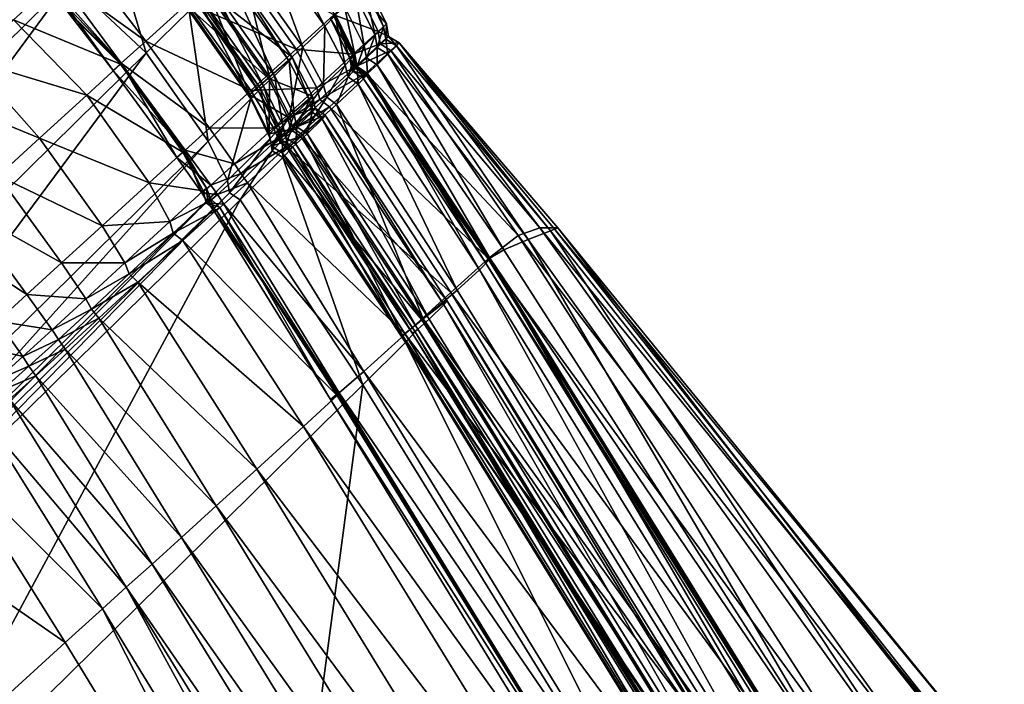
# Model space of a CAD drawing. Header units: millimetres. Extents: x 2387 to 13955, y -4964 to 364.
# Tile 390 of 656: x 7106 to 7122, y -4330 to -4319. Entities that reach past the tile are written whole.
import ezdxf

# ---------------------------------------------------------------- set-up
doc = ezdxf.new("R2010")
doc.units = ezdxf.units.MM
doc.header["$MEASUREMENT"] = 0
doc.layers.add('Predefinito', color=7, linetype='Continuous', true_color=0x000000)

msp = doc.modelspace()

# ---------------------------------------------------------------- linework, layer by layer
at = {"layer": 'Predefinito'}
for points in [[(7111.294, -4319.055, 792.875), (7110.291, -4317.636, 792.864), (7110.464, -4317.463, 795.293)], [(7110.464, -4317.463, 795.293), (7111.463, -4318.884, 795.289), (7111.294, -4319.055, 792.875)], [(7108.412, -4319.485, 775.523), (7107.17, -4318.324, 775.527), (7107.858, -4317.643, 780.551)], [(7107.858, -4317.643, 780.551), (7109.101, -4318.804, 780.581), (7108.412, -4319.485, 775.523)], [(7110.939, -4319.39, 790.507), (7109.933, -4317.973, 790.483), (7110.291, -4317.636, 792.864)], [(7110.291, -4317.636, 792.864), (7111.294, -4319.055, 792.875), (7110.939, -4319.39, 790.507)], [(7108.405, -4319.297, 1225.73), (7107.369, -4317.953, 1225.473), (7106.998, -4318.286, 1225.59)], [(7107.369, -4317.953, 1225.473), (7108.405, -4319.297, 1225.73), (7109.081, -4318.684, 1224.99)], [(7110.832, -4319.423, 1223.224), (7109.828, -4318.005, 1223.246), (7109.081, -4318.684, 1224.99)], [(7110.399, -4319.873, 789.703), (7109.397, -4318.453, 789.684), (7109.933, -4317.973, 790.483)], [(7109.828, -4318.005, 1223.246), (7110.832, -4319.423, 1223.224), (7111.438, -4318.871, 1220.204)], [(7109.933, -4317.973, 790.483), (7110.939, -4319.39, 790.507), (7110.399, -4319.873, 789.703)], [(7110.769, -4319.556, 788.516), (7109.767, -4318.136, 788.531), (7109.379, -4318.471, 789.475)], [(7110.719, -4319.621, 786.099), (7109.717, -4318.201, 786.101), (7109.767, -4318.136, 788.531)], [(7109.767, -4318.136, 788.531), (7110.769, -4319.556, 788.516), (7110.719, -4319.621, 786.099)], [(7100.779, -4326.997, 730.325), (7099.537, -4325.835, 730.377), (7107.17, -4318.324, 775.527)], [(7106.121, -4318.469, 775.54), (7107.17, -4318.324, 775.527), (7099.537, -4325.835, 730.377)], [(7107.17, -4318.324, 775.527), (7108.412, -4319.485, 775.523), (7100.779, -4326.997, 730.325)], [(7108.007, -4319.653, 1225.749), (7106.998, -4318.286, 1225.59), (7106.84, -4318.425, 1225.538)], [(7106.998, -4318.286, 1225.59), (7108.007, -4319.653, 1225.749), (7108.405, -4319.297, 1225.73)], [(7110.48, -4319.853, 783.696), (7109.479, -4318.432, 783.683), (7109.717, -4318.201, 786.101)], [(7109.717, -4318.201, 786.101), (7110.719, -4319.621, 786.099), (7110.48, -4319.853, 783.696)], [(7105.392, -4318.946, 1226.633), (7106.266, -4318.953, 1227.053), (7106.795, -4318.47, 1226.246)], [(7107.997, -4319.668, 1226.281), (7106.795, -4318.47, 1226.246), (7106.266, -4318.953, 1227.053)], [(7108.007, -4319.653, 1225.749), (7106.879, -4318.39, 1225.749), (7106.795, -4318.47, 1226.246)], [(7106.795, -4318.47, 1226.246), (7107.997, -4319.668, 1226.281), (7108.007, -4319.653, 1225.749)], [(7107.878, -4319.767, 1225.578), (7106.84, -4318.425, 1225.538), (7106.879, -4318.39, 1225.749)], [(7106.84, -4318.425, 1225.538), (7107.878, -4319.767, 1225.578), (7108.007, -4319.653, 1225.749)], [(7106.879, -4318.39, 1225.749), (7108.007, -4319.653, 1225.749), (7107.878, -4319.767, 1225.578)], [(7110.079, -4320.156, 789.633), (7109.08, -4318.734, 789.628), (7109.397, -4318.453, 789.684)], [(7110.379, -4319.892, 789.465), (7109.379, -4318.471, 789.475), (7109.08, -4318.734, 789.628)], [(7110.302, -4320.017, 782.786), (7109.303, -4318.596, 782.772), (7109.479, -4318.432, 783.683)], [(7109.379, -4318.471, 789.475), (7110.379, -4319.892, 789.465), (7110.769, -4319.556, 788.516)], [(7109.397, -4318.453, 789.684), (7110.399, -4319.873, 789.703), (7110.079, -4320.156, 789.633)], [(7109.479, -4318.432, 783.683), (7110.48, -4319.853, 783.696), (7110.302, -4320.017, 782.786)], [(7112.155, -4319.14, 1211.815), (7111.844, -4318.502, 1211.832), (7111.438, -4318.871, 1220.204)], [(7112.104, -4319.201, 803.614), (7111.791, -4318.565, 803.586), (7111.932, -4318.426, 817.361)], [(7112.289, -4319.018, 1194.038), (7111.98, -4318.379, 1194.044), (7111.844, -4318.502, 1211.832)], [(7111.844, -4318.502, 1211.832), (7112.155, -4319.14, 1211.815), (7112.289, -4319.018, 1194.038)], [(7112.242, -4319.064, 817.369), (7111.932, -4318.426, 817.361), (7111.98, -4318.379, 845.099)], [(7111.932, -4318.426, 817.361), (7112.242, -4319.064, 817.369), (7112.104, -4319.201, 803.614)], [(7112.288, -4319.018, 845.099), (7111.98, -4318.379, 845.099), (7111.98, -4318.379, 882.304)], [(7111.98, -4318.379, 882.304), (7112.288, -4319.018, 882.301), (7112.288, -4319.018, 845.099)], [(7111.98, -4318.379, 845.099), (7112.288, -4319.018, 845.099), (7112.242, -4319.064, 817.369)], [(7111.98, -4318.379, 1194.044), (7112.289, -4319.018, 1194.038), (7112.288, -4319.018, 1167.484)], [(7112.288, -4319.018, 1167.484), (7111.98, -4318.379, 1167.484), (7111.98, -4318.379, 1194.044)], [(7112.288, -4319.018, 924.474), (7111.98, -4318.379, 924.476), (7111.98, -4318.379, 973.583)], [(7111.98, -4318.379, 973.583), (7112.288, -4319.018, 973.583), (7112.288, -4319.018, 924.474)], [(7111.98, -4318.379, 924.476), (7112.288, -4319.018, 924.474), (7112.288, -4319.018, 882.301)], [(7112.288, -4319.018, 882.301), (7111.98, -4318.379, 882.304), (7111.98, -4318.379, 924.476)], [(7112.288, -4319.018, 1031.593), (7111.98, -4318.379, 1031.593), (7111.98, -4318.379, 1088.124)], [(7111.98, -4318.379, 1088.124), (7112.288, -4319.018, 1088.125), (7112.288, -4319.018, 1031.593)], [(7111.98, -4318.379, 1031.593), (7112.288, -4319.018, 1031.593), (7112.288, -4319.018, 973.583)], [(7112.288, -4319.018, 973.583), (7111.98, -4318.379, 973.583), (7111.98, -4318.379, 1031.593)], [(7112.288, -4319.018, 1132.801), (7111.98, -4318.379, 1132.8), (7111.98, -4318.379, 1167.484)], [(7111.98, -4318.379, 1167.484), (7112.288, -4319.018, 1167.484), (7112.288, -4319.018, 1132.801)], [(7111.98, -4318.379, 1132.8), (7112.288, -4319.018, 1132.801), (7112.288, -4319.018, 1088.125)], [(7112.288, -4319.018, 1088.125), (7111.98, -4318.379, 1088.124), (7111.98, -4318.379, 1132.8)], [(7110.098, -4320.227, 780.577), (7109.101, -4318.804, 780.581), (7109.262, -4318.636, 782.407)], [(7110.217, -4320.093, 782.609), (7109.22, -4318.671, 782.603), (7109.303, -4318.596, 782.772)], [(7110.258, -4320.06, 782.406), (7109.262, -4318.636, 782.407), (7109.22, -4318.671, 782.603)], [(7109.262, -4318.636, 782.407), (7110.258, -4320.06, 782.406), (7110.098, -4320.227, 780.577)], [(7109.303, -4318.596, 782.772), (7110.302, -4320.017, 782.786), (7110.217, -4320.093, 782.609)], [(7111.93, -4319.37, 798.488), (7111.614, -4318.735, 798.446), (7111.791, -4318.565, 803.586)], [(7111.791, -4318.565, 803.586), (7112.104, -4319.201, 803.614), (7111.93, -4319.37, 798.488)], [(7110.097, -4320.094, 1224.958), (7109.081, -4318.684, 1224.99), (7108.405, -4319.297, 1225.73)], [(7109.409, -4320.908, 775.524), (7108.412, -4319.485, 775.523), (7109.101, -4318.804, 780.581)], [(7109.08, -4318.734, 789.628), (7110.079, -4320.156, 789.633), (7110.379, -4319.892, 789.465)], [(7109.081, -4318.684, 1224.99), (7110.097, -4320.094, 1224.958), (7110.832, -4319.423, 1223.224)], [(7109.101, -4318.804, 780.581), (7110.098, -4320.227, 780.577), (7109.409, -4320.908, 775.524)], [(7109.22, -4318.671, 782.603), (7110.217, -4320.093, 782.609), (7110.258, -4320.06, 782.406)], [(7111.778, -4319.509, 796.646), (7111.464, -4318.873, 796.614), (7111.614, -4318.735, 798.446)], [(7111.614, -4318.735, 798.446), (7111.93, -4319.37, 798.488), (7111.778, -4319.509, 796.646)], [(7107.45, -4320.166, 1227.193), (7106.266, -4318.953, 1227.053), (7105.562, -4319.595, 1227.811)], [(7106.266, -4318.953, 1227.053), (7107.45, -4320.166, 1227.193), (7107.997, -4319.668, 1226.281)], [(7111.753, -4319.506, 1220.167), (7111.438, -4318.871, 1220.204), (7110.832, -4319.423, 1223.224)], [(7111.623, -4319.681, 792.906), (7111.294, -4319.055, 792.875), (7111.463, -4318.884, 795.289)], [(7111.7, -4319.577, 796.438), (7111.39, -4318.939, 796.428), (7111.464, -4318.873, 796.614)], [(7111.753, -4319.532, 796.218), (7111.442, -4318.894, 796.23), (7111.39, -4318.939, 796.428)], [(7111.39, -4318.939, 796.428), (7111.7, -4319.577, 796.438), (7111.753, -4319.532, 796.218)], [(7111.438, -4318.871, 1220.204), (7111.753, -4319.506, 1220.167), (7112.155, -4319.14, 1211.815)], [(7111.779, -4319.518, 795.276), (7111.463, -4318.884, 795.289), (7111.442, -4318.894, 796.23)], [(7111.442, -4318.894, 796.23), (7111.753, -4319.532, 796.218), (7111.779, -4319.518, 795.276)], [(7111.463, -4318.884, 795.289), (7111.779, -4319.518, 795.276), (7111.623, -4319.681, 792.906)], [(7111.464, -4318.873, 796.614), (7111.778, -4319.509, 796.646), (7111.7, -4319.577, 796.438)], [(7111.275, -4320.011, 790.577), (7110.939, -4319.39, 790.507), (7111.294, -4319.055, 792.875)], [(7111.294, -4319.055, 792.875), (7111.623, -4319.681, 792.906), (7111.275, -4320.011, 790.577)], [(7112.19, -4319.339, 1211.804), (7112.155, -4319.14, 1211.815), (7111.753, -4319.506, 1220.167)], [(7112.141, -4319.399, 803.633), (7112.104, -4319.201, 803.614), (7112.242, -4319.064, 817.369)], [(7112.242, -4319.064, 817.369), (7112.277, -4319.263, 817.375), (7112.141, -4319.399, 803.633)], [(7112.323, -4319.218, 1194.034), (7112.289, -4319.018, 1194.038), (7112.155, -4319.14, 1211.815)], [(7112.155, -4319.14, 1211.815), (7112.19, -4319.339, 1211.804), (7112.323, -4319.218, 1194.034)], [(7112.277, -4319.263, 817.375), (7112.242, -4319.064, 817.369), (7112.288, -4319.018, 845.099)], [(7112.288, -4319.018, 845.099), (7112.322, -4319.218, 845.099), (7112.277, -4319.263, 817.375)], [(7112.322, -4319.218, 845.099), (7112.288, -4319.018, 845.099), (7112.288, -4319.018, 882.301)], [(7112.288, -4319.018, 882.301), (7112.322, -4319.218, 882.301), (7112.322, -4319.218, 845.099)], [(7112.322, -4319.218, 1167.484), (7112.288, -4319.018, 1167.484), (7112.289, -4319.018, 1194.038)], [(7112.322, -4319.218, 924.474), (7112.288, -4319.018, 924.474), (7112.288, -4319.018, 973.583)], [(7112.288, -4319.018, 973.583), (7112.322, -4319.218, 973.583), (7112.322, -4319.218, 924.474)], [(7112.288, -4319.018, 924.474), (7112.322, -4319.218, 924.474), (7112.322, -4319.218, 882.301)], [(7112.322, -4319.218, 882.301), (7112.288, -4319.018, 882.301), (7112.288, -4319.018, 924.474)], [(7112.322, -4319.218, 1031.593), (7112.288, -4319.018, 1031.593), (7112.288, -4319.018, 1088.125)], [(7112.288, -4319.018, 1088.125), (7112.322, -4319.218, 1088.125), (7112.322, -4319.218, 1031.593)], [(7112.288, -4319.018, 1031.593), (7112.322, -4319.218, 1031.593), (7112.322, -4319.218, 973.583)], [(7112.322, -4319.218, 973.583), (7112.288, -4319.018, 973.583), (7112.288, -4319.018, 1031.593)], [(7112.322, -4319.218, 1132.801), (7112.288, -4319.018, 1132.801), (7112.288, -4319.018, 1167.484)], [(7112.288, -4319.018, 1167.484), (7112.322, -4319.218, 1167.484), (7112.322, -4319.218, 1132.801)], [(7112.288, -4319.018, 1132.801), (7112.322, -4319.218, 1132.801), (7112.322, -4319.218, 1088.125)], [(7112.322, -4319.218, 1088.125), (7112.288, -4319.018, 1088.125), (7112.288, -4319.018, 1132.801)], [(7112.289, -4319.018, 1194.038), (7112.323, -4319.218, 1194.034), (7112.322, -4319.218, 1167.484)], [(7109.433, -4320.699, 1225.695), (7108.405, -4319.297, 1225.73), (7108.007, -4319.653, 1225.749)], [(7108.405, -4319.297, 1225.73), (7109.433, -4320.699, 1225.695), (7110.097, -4320.094, 1224.958)], [(7111.969, -4319.567, 798.516), (7111.93, -4319.37, 798.488), (7112.104, -4319.201, 803.614)], [(7112.104, -4319.201, 803.614), (7112.141, -4319.399, 803.633), (7111.969, -4319.567, 798.516)], [(7112.311, -4319.508, 803.614), (7112.141, -4319.399, 803.633), (7112.277, -4319.263, 817.375)], [(7112.495, -4319.324, 1194.039), (7112.323, -4319.218, 1194.034), (7112.19, -4319.339, 1211.804)], [(7112.449, -4319.37, 817.369), (7112.277, -4319.263, 817.375), (7112.322, -4319.218, 845.099)], [(7112.277, -4319.263, 817.375), (7112.449, -4319.37, 817.369), (7112.311, -4319.508, 803.614)], [(7112.322, -4319.218, 845.099), (7112.495, -4319.324, 845.098), (7112.449, -4319.37, 817.369)], [(7112.495, -4319.324, 845.098), (7112.322, -4319.218, 845.099), (7112.322, -4319.218, 882.301)], [(7112.322, -4319.218, 882.301), (7112.495, -4319.324, 882.3), (7112.495, -4319.324, 845.098)], [(7112.495, -4319.324, 1167.485), (7112.322, -4319.218, 1167.484), (7112.323, -4319.218, 1194.034)], [(7112.322, -4319.218, 924.474), (7112.495, -4319.325, 924.473), (7112.495, -4319.324, 882.3)], [(7112.495, -4319.324, 882.3), (7112.322, -4319.218, 882.301), (7112.322, -4319.218, 924.474)], [(7112.495, -4319.325, 924.473), (7112.322, -4319.218, 924.474), (7112.322, -4319.218, 973.583)], [(7112.322, -4319.218, 973.583), (7112.495, -4319.325, 973.583), (7112.495, -4319.325, 924.473)], [(7112.322, -4319.218, 1031.593), (7112.495, -4319.325, 1031.593), (7112.495, -4319.325, 973.583)], [(7112.495, -4319.325, 973.583), (7112.322, -4319.218, 973.583), (7112.322, -4319.218, 1031.593)], [(7112.495, -4319.325, 1031.593), (7112.322, -4319.218, 1031.593), (7112.322, -4319.218, 1088.125)], [(7112.322, -4319.218, 1088.125), (7112.495, -4319.325, 1088.125), (7112.495, -4319.325, 1031.593)], [(7112.322, -4319.218, 1132.801), (7112.495, -4319.325, 1132.801), (7112.495, -4319.325, 1088.125)], [(7112.495, -4319.325, 1088.125), (7112.322, -4319.218, 1088.125), (7112.322, -4319.218, 1132.801)], [(7112.495, -4319.325, 1132.801), (7112.322, -4319.218, 1132.801), (7112.322, -4319.218, 1167.484)], [(7112.322, -4319.218, 1167.484), (7112.495, -4319.324, 1167.485), (7112.495, -4319.325, 1132.801)], [(7112.323, -4319.218, 1194.034), (7112.495, -4319.324, 1194.039), (7112.495, -4319.324, 1167.485)], [(7111.164, -4320.047, 1223.16), (7110.832, -4319.423, 1223.224), (7110.097, -4320.094, 1224.958)], [(7110.726, -4320.499, 789.759), (7110.399, -4319.873, 789.703), (7110.939, -4319.39, 790.507)], [(7110.939, -4319.39, 790.507), (7111.275, -4320.011, 790.577), (7110.726, -4320.499, 789.759)], [(7110.832, -4319.423, 1223.224), (7111.164, -4320.047, 1223.16), (7111.753, -4319.506, 1220.167)], [(7111.753, -4319.506, 1220.167), (7111.792, -4319.703, 1220.142), (7112.19, -4319.339, 1211.804)], [(7111.815, -4319.707, 796.667), (7111.778, -4319.509, 796.646), (7111.93, -4319.37, 798.488)], [(7112.362, -4319.446, 1211.815), (7112.19, -4319.339, 1211.804), (7111.792, -4319.703, 1220.142)], [(7111.792, -4319.703, 1220.142), (7111.96, -4319.813, 1220.167), (7112.362, -4319.446, 1211.815)], [(7111.93, -4319.37, 798.488), (7111.969, -4319.567, 798.516), (7111.815, -4319.707, 796.667)], [(7114.414, -4322.431, 1211.834), (7112.362, -4319.446, 1211.815), (7111.96, -4319.813, 1220.167)], [(7112.137, -4319.677, 798.488), (7111.969, -4319.567, 798.516), (7112.141, -4319.399, 803.633)], [(7112.141, -4319.399, 803.633), (7112.311, -4319.508, 803.614), (7112.137, -4319.677, 798.488)], [(7112.19, -4319.339, 1211.804), (7112.362, -4319.446, 1211.815), (7112.495, -4319.324, 1194.039)], [(7114.579, -4322.495, 803.586), (7112.311, -4319.508, 803.614), (7112.449, -4319.37, 817.369)], [(7114.767, -4322.308, 1194.051), (7112.495, -4319.324, 1194.039), (7112.362, -4319.446, 1211.815)], [(7112.362, -4319.446, 1211.815), (7114.414, -4322.431, 1211.834), (7114.767, -4322.308, 1194.051)], [(7114.938, -4322.354, 817.358), (7112.449, -4319.37, 817.369), (7112.495, -4319.324, 845.098)], [(7112.449, -4319.37, 817.369), (7114.938, -4322.354, 817.358), (7114.579, -4322.495, 803.586)], [(7112.495, -4319.324, 845.098), (7115.058, -4322.308, 845.088), (7114.938, -4322.354, 817.358)], [(7115.058, -4322.308, 845.088), (7112.495, -4319.324, 845.098), (7112.495, -4319.324, 882.3)], [(7112.495, -4319.324, 882.3), (7115.058, -4322.308, 882.286), (7115.058, -4322.308, 845.088)], [(7112.495, -4319.324, 1194.039), (7114.767, -4322.308, 1194.051), (7114.985, -4322.308, 1167.496)], [(7114.985, -4322.308, 1167.496), (7112.495, -4319.324, 1167.485), (7112.495, -4319.324, 1194.039)], [(7115.058, -4322.308, 882.286), (7112.495, -4319.324, 882.3), (7112.495, -4319.325, 924.473)], [(7115.058, -4322.308, 1132.807), (7112.495, -4319.325, 1132.801), (7112.495, -4319.324, 1167.485)], [(7112.495, -4319.324, 1167.485), (7114.985, -4322.308, 1167.496), (7115.058, -4322.308, 1132.807)], [(7112.495, -4319.325, 924.473), (7115.058, -4322.308, 924.464), (7115.058, -4322.308, 882.286)], [(7115.058, -4322.308, 924.464), (7112.495, -4319.325, 924.473), (7112.495, -4319.325, 973.583)], [(7112.495, -4319.325, 973.583), (7115.058, -4322.308, 973.581), (7115.058, -4322.308, 924.464)], [(7112.495, -4319.325, 1031.593), (7115.058, -4322.308, 1031.593), (7115.058, -4322.308, 973.581)], [(7115.058, -4322.308, 973.581), (7112.495, -4319.325, 973.583), (7112.495, -4319.325, 1031.593)], [(7115.058, -4322.308, 1031.593), (7112.495, -4319.325, 1031.593), (7112.495, -4319.325, 1088.125)], [(7112.495, -4319.325, 1088.125), (7115.058, -4322.308, 1088.126), (7115.058, -4322.308, 1031.593)], [(7112.495, -4319.325, 1132.801), (7115.058, -4322.308, 1132.807), (7115.058, -4322.308, 1088.126)], [(7115.058, -4322.308, 1088.126), (7112.495, -4319.325, 1088.125), (7112.495, -4319.325, 1132.801)], [(7101.776, -4328.42, 730.332), (7100.779, -4326.997, 730.325), (7108.412, -4319.485, 775.523)], [(7108.412, -4319.485, 775.523), (7109.409, -4320.908, 775.524), (7101.776, -4328.42, 730.332)], [(7106.685, -4320.862, 1228.06), (7105.562, -4319.595, 1227.811), (7104.955, -4320.148, 1228.161)], [(7105.562, -4319.595, 1227.811), (7106.685, -4320.862, 1228.06), (7107.45, -4320.166, 1227.193)], [(7111.094, -4320.184, 788.469), (7110.769, -4319.556, 788.516), (7110.379, -4319.892, 789.465)], [(7111.044, -4320.249, 786.093), (7110.719, -4319.621, 786.099), (7110.769, -4319.556, 788.516)], [(7110.769, -4319.556, 788.516), (7111.094, -4320.184, 788.469), (7111.044, -4320.249, 786.093)], [(7111.792, -4319.703, 1220.142), (7111.753, -4319.506, 1220.167), (7111.164, -4320.047, 1223.16)], [(7111.67, -4319.872, 792.927), (7111.623, -4319.681, 792.906), (7111.779, -4319.518, 795.276)], [(7111.779, -4319.518, 795.276), (7111.818, -4319.715, 795.268), (7111.67, -4319.872, 792.927)], [(7111.736, -4319.776, 796.445), (7111.7, -4319.577, 796.438), (7111.778, -4319.509, 796.646)], [(7111.789, -4319.731, 796.21), (7111.753, -4319.532, 796.218), (7111.7, -4319.577, 796.438)], [(7111.7, -4319.577, 796.438), (7111.736, -4319.776, 796.445), (7111.789, -4319.731, 796.21)], [(7111.778, -4319.509, 796.646), (7111.815, -4319.707, 796.667), (7111.736, -4319.776, 796.445)], [(7111.818, -4319.715, 795.268), (7111.779, -4319.518, 795.276), (7111.753, -4319.532, 796.218)], [(7111.753, -4319.532, 796.218), (7111.789, -4319.731, 796.21), (7111.818, -4319.715, 795.268)], [(7111.985, -4319.817, 796.646), (7111.815, -4319.707, 796.667), (7111.969, -4319.567, 798.516)], [(7111.969, -4319.567, 798.516), (7112.137, -4319.677, 798.488), (7111.985, -4319.817, 796.646)], [(7114.184, -4322.664, 798.446), (7112.137, -4319.677, 798.488), (7112.311, -4319.508, 803.614)], [(7112.311, -4319.508, 803.614), (7114.579, -4322.495, 803.586), (7114.184, -4322.664, 798.446)], [(7109, -4321.087, 1226.276), (7107.997, -4319.668, 1226.281), (7107.45, -4320.166, 1227.193)], [(7108.905, -4321.17, 1225.573), (7107.878, -4319.767, 1225.578), (7108.007, -4319.653, 1225.749)], [(7109.039, -4321.053, 1225.728), (7108.007, -4319.653, 1225.749), (7107.878, -4319.767, 1225.578)], [(7107.878, -4319.767, 1225.578), (7108.905, -4321.17, 1225.573), (7109.039, -4321.053, 1225.728)], [(7109.021, -4321.065, 1225.75), (7108.007, -4319.653, 1225.749), (7107.997, -4319.668, 1226.281)], [(7107.997, -4319.668, 1226.281), (7109, -4321.087, 1226.276), (7109.021, -4321.065, 1225.75)], [(7108.007, -4319.653, 1225.749), (7109.021, -4321.065, 1225.75), (7108.905, -4321.17, 1225.573)], [(7108.007, -4319.653, 1225.749), (7109.039, -4321.053, 1225.728), (7109.433, -4320.699, 1225.695)], [(7110.801, -4320.483, 783.737), (7110.48, -4319.853, 783.696), (7110.719, -4319.621, 786.099)], [(7110.719, -4319.621, 786.099), (7111.044, -4320.249, 786.093), (7110.801, -4320.483, 783.737)], [(7111.164, -4320.047, 1223.16), (7111.214, -4320.237, 1223.117), (7111.792, -4319.703, 1220.142)], [(7111.96, -4319.813, 1220.167), (7111.792, -4319.703, 1220.142), (7111.214, -4320.237, 1223.117)], [(7111.328, -4320.199, 790.624), (7111.275, -4320.011, 790.577), (7111.623, -4319.681, 792.906)], [(7111.623, -4319.681, 792.906), (7111.67, -4319.872, 792.927), (7111.328, -4320.199, 790.624)], [(7111.83, -4319.988, 792.906), (7111.67, -4319.872, 792.927), (7111.818, -4319.715, 795.268)], [(7111.908, -4319.885, 796.438), (7111.736, -4319.776, 796.445), (7111.815, -4319.707, 796.667)], [(7111.96, -4319.839, 796.218), (7111.789, -4319.731, 796.21), (7111.736, -4319.776, 796.445)], [(7111.736, -4319.776, 796.445), (7111.908, -4319.885, 796.438), (7111.96, -4319.839, 796.218)], [(7111.986, -4319.826, 795.276), (7111.818, -4319.715, 795.268), (7111.789, -4319.731, 796.21)], [(7111.789, -4319.731, 796.21), (7111.96, -4319.839, 796.218), (7111.986, -4319.826, 795.276)], [(7111.815, -4319.707, 796.667), (7111.985, -4319.817, 796.646), (7111.908, -4319.885, 796.438)], [(7111.818, -4319.715, 795.268), (7111.986, -4319.826, 795.276), (7111.83, -4319.988, 792.906)], [(7113.958, -4322.797, 796.614), (7111.985, -4319.817, 796.646), (7112.137, -4319.677, 798.488)], [(7112.137, -4319.677, 798.488), (7114.184, -4322.664, 798.446), (7113.958, -4322.797, 796.614)], [(7110.395, -4320.79, 789.647), (7110.079, -4320.156, 789.633), (7110.399, -4319.873, 789.703)], [(7110.698, -4320.524, 789.435), (7110.379, -4319.892, 789.465), (7110.079, -4320.156, 789.633)], [(7110.618, -4320.651, 782.828), (7110.302, -4320.017, 782.786), (7110.48, -4319.853, 783.696)], [(7110.379, -4319.892, 789.465), (7110.698, -4320.524, 789.435), (7111.094, -4320.184, 788.469)], [(7110.399, -4319.873, 789.703), (7110.726, -4320.499, 789.759), (7110.395, -4320.79, 789.647)], [(7110.48, -4319.853, 783.696), (7110.801, -4320.483, 783.737), (7110.618, -4320.651, 782.828)], [(7111.214, -4320.237, 1223.117), (7111.371, -4320.354, 1223.16), (7111.96, -4319.813, 1220.167)], [(7111.482, -4320.319, 790.577), (7111.328, -4320.199, 790.624), (7111.67, -4319.872, 792.927)], [(7113.935, -4322.8, 1220.204), (7111.96, -4319.813, 1220.167), (7111.371, -4320.354, 1223.16)], [(7111.67, -4319.872, 792.927), (7111.83, -4319.988, 792.906), (7111.482, -4320.319, 790.577)], [(7113.792, -4322.985, 792.875), (7111.83, -4319.988, 792.906), (7111.986, -4319.826, 795.276)], [(7113.882, -4322.86, 796.428), (7111.908, -4319.885, 796.438), (7111.985, -4319.817, 796.646)], [(7113.936, -4322.818, 796.23), (7111.96, -4319.839, 796.218), (7111.908, -4319.885, 796.438)], [(7111.908, -4319.885, 796.438), (7113.882, -4322.86, 796.428), (7113.936, -4322.818, 796.23)], [(7111.96, -4319.813, 1220.167), (7113.935, -4322.8, 1220.204), (7114.414, -4322.431, 1211.834)], [(7113.96, -4322.813, 795.289), (7111.986, -4319.826, 795.276), (7111.96, -4319.839, 796.218)], [(7111.96, -4319.839, 796.218), (7113.936, -4322.818, 796.23), (7113.96, -4322.813, 795.289)], [(7111.985, -4319.817, 796.646), (7113.958, -4322.797, 796.614), (7113.882, -4322.86, 796.428)], [(7111.986, -4319.826, 795.276), (7113.96, -4322.813, 795.289), (7113.792, -4322.985, 792.875)], [(7110.466, -4320.693, 1224.861), (7110.097, -4320.094, 1224.958), (7109.433, -4320.699, 1225.695)], [(7110.097, -4320.094, 1224.958), (7110.466, -4320.693, 1224.861), (7111.164, -4320.047, 1223.16)], [(7110.409, -4320.865, 780.564), (7110.098, -4320.227, 780.577), (7110.258, -4320.06, 782.406)], [(7110.529, -4320.73, 782.629), (7110.217, -4320.093, 782.609), (7110.302, -4320.017, 782.786)], [(7110.569, -4320.697, 782.404), (7110.258, -4320.06, 782.406), (7110.217, -4320.093, 782.609)], [(7110.217, -4320.093, 782.609), (7110.529, -4320.73, 782.629), (7110.569, -4320.697, 782.404)], [(7110.258, -4320.06, 782.406), (7110.569, -4320.697, 782.404), (7110.409, -4320.865, 780.564)], [(7110.302, -4320.017, 782.786), (7110.618, -4320.651, 782.828), (7110.529, -4320.73, 782.629)], [(7111.214, -4320.237, 1223.117), (7111.164, -4320.047, 1223.16), (7110.466, -4320.693, 1224.861)], [(7110.773, -4320.692, 789.797), (7110.726, -4320.499, 789.759), (7111.275, -4320.011, 790.577)], [(7111.275, -4320.011, 790.577), (7111.328, -4320.199, 790.624), (7110.773, -4320.692, 789.797)], [(7113.432, -4323.313, 790.506), (7111.482, -4320.319, 790.577), (7111.83, -4319.988, 792.906)], [(7111.83, -4319.988, 792.906), (7113.792, -4322.985, 792.875), (7113.432, -4323.313, 790.506)], [(7104.955, -4320.148, 1228.161), (7106.021, -4321.466, 1228.46), (7106.685, -4320.862, 1228.06)], [(7108.456, -4321.583, 1227.174), (7107.45, -4320.166, 1227.193), (7106.685, -4320.862, 1228.06)], [(7107.45, -4320.166, 1227.193), (7108.456, -4321.583, 1227.174), (7109, -4321.087, 1226.276)], [(7109.72, -4321.546, 775.525), (7109.409, -4320.908, 775.524), (7110.098, -4320.227, 780.577)], [(7110.098, -4320.227, 780.577), (7110.409, -4320.865, 780.564), (7109.72, -4321.546, 775.525)], [(7110.079, -4320.156, 789.633), (7110.395, -4320.79, 789.647), (7110.698, -4320.524, 789.435)], [(7110.466, -4320.693, 1224.861), (7110.541, -4320.866, 1224.797), (7111.214, -4320.237, 1223.117)], [(7111.371, -4320.354, 1223.16), (7111.214, -4320.237, 1223.117), (7110.541, -4320.866, 1224.797)], [(7111.139, -4320.377, 788.438), (7111.094, -4320.184, 788.469), (7110.698, -4320.524, 789.435)], [(7110.934, -4320.808, 789.759), (7110.773, -4320.692, 789.797), (7111.328, -4320.199, 790.624)], [(7110.844, -4320.678, 783.764), (7110.801, -4320.483, 783.737), (7111.044, -4320.249, 786.093)], [(7111.044, -4320.249, 786.093), (7111.089, -4320.442, 786.09), (7110.844, -4320.678, 783.764)], [(7111.328, -4320.199, 790.624), (7111.482, -4320.319, 790.577), (7110.934, -4320.808, 789.759)], [(7111.089, -4320.442, 786.09), (7111.044, -4320.249, 786.093), (7111.094, -4320.184, 788.469)], [(7111.094, -4320.184, 788.469), (7111.139, -4320.377, 788.438), (7111.089, -4320.442, 786.09)], [(7110.541, -4320.866, 1224.797), (7110.674, -4321.001, 1224.861), (7111.371, -4320.354, 1223.16)], [(7113.328, -4323.352, 1223.224), (7111.371, -4320.354, 1223.16), (7110.674, -4321.001, 1224.861)], [(7110.698, -4320.524, 789.435), (7110.739, -4320.72, 789.415), (7111.139, -4320.377, 788.438)], [(7111.302, -4320.492, 788.469), (7111.139, -4320.377, 788.438), (7110.739, -4320.72, 789.415)], [(7112.879, -4323.774, 789.702), (7110.934, -4320.808, 789.759), (7111.482, -4320.319, 790.577)], [(7111.252, -4320.556, 786.093), (7111.089, -4320.442, 786.09), (7111.139, -4320.377, 788.438)], [(7111.139, -4320.377, 788.438), (7111.302, -4320.492, 788.469), (7111.252, -4320.556, 786.093)], [(7111.371, -4320.354, 1223.16), (7113.328, -4323.352, 1223.224), (7113.935, -4322.8, 1220.204)], [(7111.482, -4320.319, 790.577), (7113.432, -4323.313, 790.506), (7112.879, -4323.774, 789.702)], [(7110.435, -4320.987, 789.656), (7110.395, -4320.79, 789.647), (7110.726, -4320.499, 789.759)], [(7110.739, -4320.72, 789.415), (7110.698, -4320.524, 789.435), (7110.395, -4320.79, 789.647)], [(7110.726, -4320.499, 789.759), (7110.773, -4320.692, 789.797), (7110.435, -4320.987, 789.656)], [(7110.657, -4320.848, 782.855), (7110.618, -4320.651, 782.828), (7110.801, -4320.483, 783.737)], [(7110.801, -4320.483, 783.737), (7110.844, -4320.678, 783.764), (7110.657, -4320.848, 782.855)], [(7110.739, -4320.72, 789.415), (7110.905, -4320.833, 789.435), (7111.302, -4320.492, 788.469)], [(7111.008, -4320.791, 783.737), (7110.844, -4320.678, 783.764), (7111.089, -4320.442, 786.09)], [(7113.263, -4323.479, 788.515), (7111.302, -4320.492, 788.469), (7110.905, -4320.833, 789.435)], [(7111.089, -4320.442, 786.09), (7111.252, -4320.556, 786.093), (7111.008, -4320.791, 783.737)], [(7112.977, -4323.781, 783.696), (7111.008, -4320.791, 783.737), (7111.252, -4320.556, 786.093)], [(7113.217, -4323.551, 786.099), (7111.252, -4320.556, 786.093), (7111.302, -4320.492, 788.469)], [(7111.252, -4320.556, 786.093), (7113.217, -4323.551, 786.099), (7112.977, -4323.781, 783.696)], [(7111.302, -4320.492, 788.469), (7113.263, -4323.479, 788.515), (7113.217, -4323.551, 786.099)], [(7109.838, -4321.273, 1225.589), (7109.433, -4320.699, 1225.695), (7109.039, -4321.053, 1225.728)], [(7109.433, -4320.699, 1225.695), (7109.838, -4321.273, 1225.589), (7110.466, -4320.693, 1224.861)], [(7110.541, -4320.866, 1224.797), (7110.466, -4320.693, 1224.861), (7109.838, -4321.273, 1225.589)], [(7110.395, -4320.79, 789.647), (7110.435, -4320.987, 789.656), (7110.739, -4320.72, 789.415)], [(7110.444, -4321.064, 780.556), (7110.409, -4320.865, 780.564), (7110.569, -4320.697, 782.404)], [(7110.603, -4321.099, 789.646), (7110.435, -4320.987, 789.656), (7110.773, -4320.692, 789.797)], [(7110.905, -4320.833, 789.435), (7110.739, -4320.72, 789.415), (7110.435, -4320.987, 789.656)], [(7110.569, -4320.697, 782.404), (7110.604, -4320.897, 782.402), (7110.444, -4321.064, 780.556)], [(7110.565, -4320.93, 782.642), (7110.529, -4320.73, 782.629), (7110.618, -4320.651, 782.828)], [(7110.604, -4320.897, 782.402), (7110.569, -4320.697, 782.404), (7110.529, -4320.73, 782.629)], [(7110.529, -4320.73, 782.629), (7110.565, -4320.93, 782.642), (7110.604, -4320.897, 782.402)], [(7110.618, -4320.651, 782.828), (7110.657, -4320.848, 782.855), (7110.565, -4320.93, 782.642)], [(7110.773, -4320.692, 789.797), (7110.934, -4320.808, 789.759), (7110.603, -4321.099, 789.646)], [(7110.825, -4320.959, 782.828), (7110.657, -4320.848, 782.855), (7110.844, -4320.678, 783.764)], [(7110.844, -4320.678, 783.764), (7111.008, -4320.791, 783.737), (7110.825, -4320.959, 782.828)], [(7107.7, -4322.273, 1228.026), (7106.685, -4320.862, 1228.06), (7106.021, -4321.466, 1228.46)], [(7106.685, -4320.862, 1228.06), (7107.7, -4322.273, 1228.026), (7108.456, -4321.583, 1227.174)], [(7109.756, -4321.745, 775.526), (7109.72, -4321.546, 775.525), (7110.409, -4320.865, 780.564)], [(7110.409, -4320.865, 780.564), (7110.444, -4321.064, 780.556), (7109.756, -4321.745, 775.526)], [(7109.838, -4321.273, 1225.589), (7109.936, -4321.431, 1225.518), (7110.541, -4320.866, 1224.797)], [(7110.674, -4321.001, 1224.861), (7110.541, -4320.866, 1224.797), (7109.936, -4321.431, 1225.518)], [(7110.435, -4320.987, 789.656), (7110.603, -4321.099, 789.646), (7110.905, -4320.833, 789.435)], [(7110.736, -4321.038, 782.629), (7110.565, -4320.93, 782.642), (7110.657, -4320.848, 782.855)], [(7112.55, -4324.042, 789.631), (7110.603, -4321.099, 789.646), (7110.934, -4320.808, 789.759)], [(7112.859, -4323.793, 789.464), (7110.905, -4320.833, 789.435), (7110.603, -4321.099, 789.646)], [(7110.657, -4320.848, 782.855), (7110.825, -4320.959, 782.828), (7110.736, -4321.038, 782.629)], [(7112.796, -4323.941, 782.786), (7110.825, -4320.959, 782.828), (7111.008, -4320.791, 783.737)], [(7110.905, -4320.833, 789.435), (7112.859, -4323.793, 789.464), (7113.263, -4323.479, 788.515)], [(7110.934, -4320.808, 789.759), (7112.879, -4323.774, 789.702), (7112.55, -4324.042, 789.631)], [(7111.008, -4320.791, 783.737), (7112.977, -4323.781, 783.696), (7112.796, -4323.941, 782.786)], [(7102.087, -4329.058, 730.353), (7101.776, -4328.42, 730.332), (7109.409, -4320.908, 775.524)], [(7109.409, -4320.908, 775.524), (7109.72, -4321.546, 775.525), (7102.087, -4329.058, 730.353)], [(7109.936, -4321.431, 1225.518), (7110.045, -4321.581, 1225.589), (7110.674, -4321.001, 1224.861)], [(7112.593, -4324.022, 1224.958), (7110.674, -4321.001, 1224.861), (7110.045, -4321.581, 1225.589)], [(7110.616, -4321.172, 780.564), (7110.444, -4321.064, 780.556), (7110.604, -4320.897, 782.402)], [(7110.776, -4321.005, 782.403), (7110.604, -4320.897, 782.402), (7110.565, -4320.93, 782.642)], [(7110.565, -4320.93, 782.642), (7110.736, -4321.038, 782.629), (7110.776, -4321.005, 782.403)], [(7110.604, -4320.897, 782.402), (7110.776, -4321.005, 782.403), (7110.616, -4321.172, 780.564)], [(7112.594, -4324.155, 780.577), (7110.616, -4321.172, 780.564), (7110.776, -4321.005, 782.403)], [(7110.674, -4321.001, 1224.861), (7112.593, -4324.022, 1224.958), (7113.328, -4323.352, 1223.224)], [(7112.709, -4324.014, 782.609), (7110.736, -4321.038, 782.629), (7110.825, -4320.959, 782.828)], [(7112.752, -4323.983, 782.406), (7110.776, -4321.005, 782.403), (7110.736, -4321.038, 782.629)], [(7110.736, -4321.038, 782.629), (7112.709, -4324.014, 782.609), (7112.752, -4323.983, 782.406)], [(7110.776, -4321.005, 782.403), (7112.752, -4323.983, 782.406), (7112.594, -4324.155, 780.577)], [(7110.825, -4320.959, 782.828), (7112.796, -4323.941, 782.786), (7112.709, -4324.014, 782.609)], [(7109.329, -4321.712, 1226.263), (7109, -4321.087, 1226.276), (7108.456, -4321.583, 1227.174)], [(7109.456, -4321.619, 1225.662), (7109.039, -4321.053, 1225.728), (7108.905, -4321.17, 1225.573)], [(7109.309, -4321.745, 1225.557), (7108.905, -4321.17, 1225.573), (7109.021, -4321.065, 1225.75)], [(7108.905, -4321.17, 1225.573), (7109.309, -4321.745, 1225.557), (7109.456, -4321.619, 1225.662)], [(7109.384, -4321.667, 1225.75), (7109.021, -4321.065, 1225.75), (7109, -4321.087, 1226.276)], [(7109, -4321.087, 1226.276), (7109.329, -4321.712, 1226.263), (7109.384, -4321.667, 1225.75)], [(7109.021, -4321.065, 1225.75), (7109.384, -4321.667, 1225.75), (7109.309, -4321.745, 1225.557)], [(7109.039, -4321.053, 1225.728), (7109.456, -4321.619, 1225.662), (7109.838, -4321.273, 1225.589)], [(7109.927, -4321.853, 775.525), (7109.756, -4321.745, 775.526), (7110.444, -4321.064, 780.556)], [(7110.444, -4321.064, 780.556), (7110.616, -4321.172, 780.564), (7109.927, -4321.853, 775.525)], [(7111.907, -4324.838, 775.523), (7109.927, -4321.853, 775.525), (7110.616, -4321.172, 780.564)], [(7110.603, -4321.099, 789.646), (7112.55, -4324.042, 789.631), (7112.859, -4323.793, 789.464)], [(7110.616, -4321.172, 780.564), (7112.594, -4324.155, 780.577), (7111.907, -4324.838, 775.523)], [(7109.936, -4321.431, 1225.518), (7109.838, -4321.273, 1225.589), (7109.456, -4321.619, 1225.662)], [(7107.045, -4322.871, 1228.419), (7106.021, -4321.466, 1228.46), (7105.454, -4321.982, 1228.555)], [(7106.021, -4321.466, 1228.46), (7107.045, -4322.871, 1228.419), (7107.7, -4322.273, 1228.026)], [(7109.456, -4321.619, 1225.662), (7109.563, -4321.77, 1225.618), (7109.936, -4321.431, 1225.518)], [(7110.045, -4321.581, 1225.589), (7109.936, -4321.431, 1225.518), (7109.563, -4321.77, 1225.618)], [(7102.123, -4329.257, 730.367), (7102.087, -4329.058, 730.353), (7109.72, -4321.546, 775.525)], [(7109.72, -4321.546, 775.525), (7109.756, -4321.745, 775.526), (7102.123, -4329.257, 730.367)], [(7108.793, -4322.203, 1227.116), (7108.456, -4321.583, 1227.174), (7107.7, -4322.273, 1228.026)], [(7108.456, -4321.583, 1227.174), (7108.793, -4322.203, 1227.116), (7109.329, -4321.712, 1226.263)], [(7109.563, -4321.77, 1225.618), (7109.456, -4321.619, 1225.662), (7109.309, -4321.745, 1225.557)], [(7109.407, -4321.902, 1225.546), (7109.309, -4321.745, 1225.557), (7109.384, -4321.667, 1225.75)], [(7109.455, -4321.843, 1225.75), (7109.384, -4321.667, 1225.75), (7109.329, -4321.712, 1226.263)], [(7109.384, -4321.667, 1225.75), (7109.455, -4321.843, 1225.75), (7109.407, -4321.902, 1225.546)], [(7109.563, -4321.77, 1225.618), (7109.664, -4321.927, 1225.662), (7110.045, -4321.581, 1225.589)], [(7111.925, -4324.623, 1225.695), (7110.045, -4321.581, 1225.589), (7109.664, -4321.927, 1225.662)], [(7110.045, -4321.581, 1225.589), (7111.925, -4324.623, 1225.695), (7112.593, -4324.022, 1224.958)], [(7102.294, -4329.365, 730.353), (7102.123, -4329.257, 730.367), (7109.756, -4321.745, 775.526)], [(7109.756, -4321.745, 775.526), (7109.927, -4321.853, 775.525), (7102.294, -4329.365, 730.353)], [(7109.377, -4321.903, 1226.253), (7109.329, -4321.712, 1226.263), (7108.793, -4322.203, 1227.116)], [(7109.309, -4321.745, 1225.557), (7109.407, -4321.902, 1225.546), (7109.563, -4321.77, 1225.618)], [(7109.329, -4321.712, 1226.263), (7109.377, -4321.903, 1226.253), (7109.455, -4321.843, 1225.75)], [(7109.591, -4321.975, 1225.75), (7109.455, -4321.843, 1225.75), (7109.377, -4321.903, 1226.253)], [(7109.664, -4321.927, 1225.662), (7109.563, -4321.77, 1225.618), (7109.407, -4321.902, 1225.546)], [(7109.516, -4322.053, 1225.557), (7109.407, -4321.902, 1225.546), (7109.455, -4321.843, 1225.75)], [(7109.455, -4321.843, 1225.75), (7109.591, -4321.975, 1225.75), (7109.516, -4322.053, 1225.557)], [(7104.273, -4332.35, 730.332), (7102.294, -4329.365, 730.353), (7109.927, -4321.853, 775.525)], [(7109.927, -4321.853, 775.525), (7111.907, -4324.838, 775.523), (7104.273, -4332.35, 730.332)], [(7106.484, -4323.382, 1228.511), (7105.454, -4321.982, 1228.555), (7104.981, -4322.41, 1228.506)], [(7105.454, -4321.982, 1228.555), (7106.484, -4323.382, 1228.511), (7107.045, -4322.871, 1228.419)], [(7108.793, -4322.203, 1227.116), (7108.846, -4322.391, 1227.078), (7109.377, -4321.903, 1226.253)], [(7109.537, -4322.02, 1226.263), (7109.377, -4321.903, 1226.253), (7108.846, -4322.391, 1227.078)], [(7109.377, -4321.903, 1226.253), (7109.537, -4322.02, 1226.263), (7109.591, -4321.975, 1225.75)], [(7109.407, -4321.902, 1225.546), (7109.516, -4322.053, 1225.557), (7109.664, -4321.927, 1225.662)], [(7111.524, -4324.967, 1225.729), (7109.664, -4321.927, 1225.662), (7109.516, -4322.053, 1225.557)], [(7111.386, -4325.077, 1225.575), (7109.516, -4322.053, 1225.557), (7109.591, -4321.975, 1225.75)], [(7111.506, -4324.979, 1225.751), (7109.591, -4321.975, 1225.75), (7109.537, -4322.02, 1226.263)], [(7109.591, -4321.975, 1225.75), (7111.506, -4324.979, 1225.751), (7111.386, -4325.077, 1225.575)], [(7109.664, -4321.927, 1225.662), (7111.524, -4324.967, 1225.729), (7111.925, -4324.623, 1225.695)], [(7108.846, -4322.391, 1227.078), (7109.001, -4322.512, 1227.116), (7109.537, -4322.02, 1226.263)], [(7111.492, -4325.01, 1226.277), (7109.537, -4322.02, 1226.263), (7109.001, -4322.512, 1227.116)], [(7109.516, -4322.053, 1225.557), (7111.386, -4325.077, 1225.575), (7111.524, -4324.967, 1225.729)], [(7109.537, -4322.02, 1226.263), (7111.492, -4325.01, 1226.277), (7111.506, -4324.979, 1225.751)], [(7108.065, -4322.874, 1227.923), (7107.7, -4322.273, 1228.026), (7107.045, -4322.871, 1228.419)], [(7107.7, -4322.273, 1228.026), (7108.065, -4322.874, 1227.923), (7108.793, -4322.203, 1227.116)], [(7108.846, -4322.391, 1227.078), (7108.793, -4322.203, 1227.116), (7108.065, -4322.874, 1227.923)], [(7121.101, -4331.137, 1194.07), (7114.767, -4322.308, 1194.051), (7114.414, -4322.431, 1211.834)], [(7114.767, -4322.308, 1194.051), (7121.101, -4331.137, 1194.07), (7121.973, -4331.137, 1167.521)], [(7121.973, -4331.137, 1167.521), (7114.985, -4322.308, 1167.496), (7114.767, -4322.308, 1194.051)], [(7121.926, -4331.184, 817.349), (7114.938, -4322.354, 817.358), (7115.058, -4322.308, 845.088)], [(7122.264, -4331.137, 1132.824), (7115.058, -4322.308, 1132.807), (7114.985, -4322.308, 1167.496)], [(7114.985, -4322.308, 1167.496), (7121.973, -4331.137, 1167.521), (7122.264, -4331.137, 1132.824)], [(7122.264, -4331.137, 845.062), (7115.058, -4322.308, 845.088), (7115.058, -4322.308, 882.286)], [(7115.058, -4322.308, 882.286), (7122.264, -4331.137, 882.247), (7122.264, -4331.137, 845.062)], [(7115.058, -4322.308, 845.088), (7122.264, -4331.137, 845.062), (7121.926, -4331.184, 817.349)], [(7122.264, -4331.137, 924.438), (7115.058, -4322.308, 924.464), (7115.058, -4322.308, 973.581)], [(7115.058, -4322.308, 973.581), (7122.264, -4331.137, 973.574), (7122.264, -4331.137, 924.438)], [(7115.058, -4322.308, 924.464), (7122.264, -4331.137, 924.438), (7122.264, -4331.137, 882.247)], [(7122.264, -4331.137, 882.247), (7115.058, -4322.308, 882.286), (7115.058, -4322.308, 924.464)], [(7122.264, -4331.137, 1031.593), (7115.058, -4322.308, 1031.593), (7115.058, -4322.308, 1088.126)], [(7115.058, -4322.308, 1088.126), (7122.264, -4331.137, 1088.13), (7122.264, -4331.137, 1031.593)], [(7115.058, -4322.308, 1031.593), (7122.264, -4331.137, 1031.593), (7122.264, -4331.137, 973.574)], [(7122.264, -4331.137, 973.574), (7115.058, -4322.308, 973.581), (7115.058, -4322.308, 1031.593)], [(7115.058, -4322.308, 1132.807), (7122.264, -4331.137, 1132.824), (7122.264, -4331.137, 1088.13)], [(7122.264, -4331.137, 1088.13), (7115.058, -4322.308, 1088.126), (7115.058, -4322.308, 1132.807)], [(7104.981, -4322.41, 1228.506), (7106.01, -4323.811, 1228.463), (7106.484, -4323.382, 1228.511)], [(7108.065, -4322.874, 1227.923), (7108.137, -4323.049, 1227.854), (7108.846, -4322.391, 1227.078)], [(7109.001, -4322.512, 1227.116), (7108.846, -4322.391, 1227.078), (7108.137, -4323.049, 1227.854)], [(7120.092, -4331.26, 1211.844), (7114.414, -4322.431, 1211.834), (7113.935, -4322.8, 1220.204)], [(7114.414, -4322.431, 1211.834), (7120.092, -4331.26, 1211.844), (7121.101, -4331.137, 1194.07)], [(7120.911, -4331.325, 803.576), (7114.579, -4322.495, 803.586), (7114.938, -4322.354, 817.358)], [(7114.938, -4322.354, 817.358), (7121.926, -4331.184, 817.349), (7120.911, -4331.325, 803.576)], [(7108.137, -4323.049, 1227.854), (7108.273, -4323.183, 1227.923), (7109.001, -4322.512, 1227.116)], [(7110.95, -4325.51, 1227.174), (7109.001, -4322.512, 1227.116), (7108.273, -4323.183, 1227.923)], [(7109.001, -4322.512, 1227.116), (7110.95, -4325.51, 1227.174), (7111.492, -4325.01, 1226.277)], [(7119.858, -4331.49, 798.432), (7114.184, -4322.664, 798.446), (7114.579, -4322.495, 803.586)], [(7114.579, -4322.495, 803.586), (7120.911, -4331.325, 803.576), (7119.858, -4331.49, 798.432)], [(7113.882, -4322.86, 796.428), (7113.958, -4322.797, 796.614), (7119.406, -4331.608, 796.602)], [(7113.958, -4322.797, 796.614), (7114.184, -4322.664, 798.446), (7119.858, -4331.49, 798.432)], [(7119.858, -4331.49, 798.432), (7119.406, -4331.608, 796.602), (7113.958, -4322.797, 796.614)], [(7107.437, -4323.454, 1228.295), (7107.045, -4322.871, 1228.419), (7106.484, -4323.382, 1228.511)], [(7107.045, -4322.871, 1228.419), (7107.437, -4323.454, 1228.295), (7108.065, -4322.874, 1227.923)], [(7108.137, -4323.049, 1227.854), (7108.065, -4322.874, 1227.923), (7107.437, -4323.454, 1228.295)], [(7119.392, -4331.628, 1220.217), (7113.935, -4322.8, 1220.204), (7113.328, -4323.352, 1223.224)], [(7119.247, -4331.819, 792.864), (7113.792, -4322.985, 792.875), (7113.96, -4322.813, 795.289)], [(7119.385, -4331.628, 796.234), (7113.936, -4322.818, 796.23), (7113.882, -4322.86, 796.428)], [(7119.406, -4331.608, 796.602), (7119.325, -4331.66, 796.424), (7113.882, -4322.86, 796.428)], [(7113.882, -4322.86, 796.428), (7119.325, -4331.66, 796.424), (7119.385, -4331.628, 796.234)], [(7113.935, -4322.8, 1220.204), (7119.392, -4331.628, 1220.217), (7120.092, -4331.26, 1211.844)], [(7119.416, -4331.639, 795.293), (7113.96, -4322.813, 795.289), (7113.936, -4322.818, 796.23)], [(7113.936, -4322.818, 796.23), (7119.385, -4331.628, 796.234), (7119.416, -4331.639, 795.293)], [(7113.96, -4322.813, 795.289), (7119.416, -4331.639, 795.293), (7119.247, -4331.819, 792.864)], [(7107.437, -4323.454, 1228.295), (7107.527, -4323.618, 1228.213), (7108.137, -4323.049, 1227.854)], [(7108.273, -4323.183, 1227.923), (7108.137, -4323.049, 1227.854), (7107.527, -4323.618, 1228.213)], [(7118.87, -4332.125, 790.482), (7113.432, -4323.313, 790.506), (7113.792, -4322.985, 792.875)], [(7113.792, -4322.985, 792.875), (7119.247, -4331.819, 792.864), (7118.87, -4332.125, 790.482)], [(7107.527, -4323.618, 1228.213), (7107.646, -4323.763, 1228.295), (7108.273, -4323.183, 1227.923)], [(7110.194, -4326.198, 1228.026), (7108.273, -4323.183, 1227.923), (7107.646, -4323.763, 1228.295)], [(7108.273, -4323.183, 1227.923), (7110.194, -4326.198, 1228.026), (7110.95, -4325.51, 1227.174)], [(7106.893, -4323.954, 1228.382), (7106.484, -4323.382, 1228.511), (7106.01, -4323.811, 1228.463)], [(7106.484, -4323.382, 1228.511), (7106.893, -4323.954, 1228.382), (7107.437, -4323.454, 1228.295)], [(7118.777, -4332.181, 1223.246), (7113.328, -4323.352, 1223.224), (7112.593, -4324.022, 1224.958)], [(7112.879, -4323.774, 789.702), (7113.432, -4323.313, 790.506), (7118.87, -4332.125, 790.482)], [(7113.328, -4323.352, 1223.224), (7118.777, -4332.181, 1223.246), (7119.392, -4331.628, 1220.217)], [(7107.527, -4323.618, 1228.213), (7107.437, -4323.454, 1228.295), (7106.893, -4323.954, 1228.382)], [(7118.704, -4332.288, 788.53), (7113.263, -4323.479, 788.515), (7112.859, -4323.793, 789.464)], [(7118.431, -4332.608, 783.682), (7112.977, -4323.781, 783.696), (7113.217, -4323.551, 786.099)], [(7118.673, -4332.384, 786.101), (7113.217, -4323.551, 786.099), (7113.263, -4323.479, 788.515)], [(7113.217, -4323.551, 786.099), (7118.673, -4332.384, 786.101), (7118.431, -4332.608, 783.682)], [(7113.263, -4323.479, 788.515), (7118.704, -4332.288, 788.53), (7118.673, -4332.384, 786.101)], [(7106.893, -4323.954, 1228.382), (7106.994, -4324.11, 1228.296), (7107.527, -4323.618, 1228.213)], [(7107.646, -4323.763, 1228.295), (7107.527, -4323.618, 1228.213), (7106.994, -4324.11, 1228.296)], [(7106.417, -4324.384, 1228.333), (7106.01, -4323.811, 1228.463), (7105.597, -4324.184, 1228.456)], [(7106.01, -4323.811, 1228.463), (7106.417, -4324.384, 1228.333), (7106.893, -4323.954, 1228.382)], [(7106.994, -4324.11, 1228.296), (7107.102, -4324.264, 1228.382), (7107.646, -4323.763, 1228.295)], [(7109.541, -4326.793, 1228.418), (7107.646, -4323.763, 1228.295), (7107.102, -4324.264, 1228.382)], [(7107.646, -4323.763, 1228.295), (7109.541, -4326.793, 1228.418), (7110.194, -4326.198, 1228.026)], [(7112.55, -4324.042, 789.631), (7112.879, -4323.774, 789.702), (7118.278, -4332.514, 789.681)], [(7118.26, -4332.532, 789.471), (7112.859, -4323.793, 789.464), (7112.55, -4324.042, 789.631)], [(7112.796, -4323.941, 782.786), (7112.977, -4323.781, 783.696), (7118.431, -4332.608, 783.682)], [(7112.859, -4323.793, 789.464), (7118.26, -4332.532, 789.471), (7118.704, -4332.288, 788.53)], [(7118.87, -4332.125, 790.482), (7118.278, -4332.514, 789.681), (7112.879, -4323.774, 789.702)], [(7106.994, -4324.11, 1228.296), (7106.893, -4323.954, 1228.382), (7106.417, -4324.384, 1228.333)], [(7118.026, -4332.856, 1224.99), (7112.593, -4324.022, 1224.958), (7111.925, -4324.623, 1225.695)], [(7112.55, -4324.042, 789.631), (7117.923, -4332.733, 789.622), (7118.26, -4332.532, 789.471)], [(7118.278, -4332.514, 789.681), (7117.923, -4332.733, 789.622), (7112.55, -4324.042, 789.631)], [(7112.593, -4324.022, 1224.958), (7118.026, -4332.856, 1224.99), (7118.777, -4332.181, 1223.246)], [(7118.052, -4332.98, 780.581), (7112.594, -4324.155, 780.577), (7112.752, -4323.983, 782.406)], [(7112.709, -4324.014, 782.609), (7112.796, -4323.941, 782.786), (7118.243, -4332.753, 782.771)], [(7118.201, -4332.793, 782.405), (7112.752, -4323.983, 782.406), (7112.709, -4324.014, 782.609)], [(7112.709, -4324.014, 782.609), (7118.152, -4332.815, 782.601), (7118.201, -4332.793, 782.405)], [(7118.243, -4332.753, 782.771), (7118.152, -4332.815, 782.601), (7112.709, -4324.014, 782.609)], [(7112.752, -4323.983, 782.406), (7118.201, -4332.793, 782.405), (7118.052, -4332.98, 780.581)], [(7118.431, -4332.608, 783.682), (7118.243, -4332.753, 782.771), (7112.796, -4323.941, 782.786)], [(7105.597, -4324.184, 1228.456), (7105.993, -4324.765, 1228.328), (7106.417, -4324.384, 1228.333)], [(7106.417, -4324.384, 1228.333), (7106.517, -4324.541, 1228.246), (7106.994, -4324.11, 1228.296)], [(7107.102, -4324.264, 1228.382), (7106.994, -4324.11, 1228.296), (7106.517, -4324.541, 1228.246)], [(7117.367, -4333.668, 775.523), (7111.907, -4324.838, 775.523), (7112.594, -4324.155, 780.577)], [(7112.594, -4324.155, 780.577), (7118.052, -4332.98, 780.581), (7117.367, -4333.668, 775.523)], [(7106.517, -4324.541, 1228.246), (7106.417, -4324.384, 1228.333), (7105.993, -4324.765, 1228.328)], [(7106.517, -4324.541, 1228.246), (7106.626, -4324.694, 1228.333), (7107.102, -4324.264, 1228.382)], [(7108.981, -4327.302, 1228.51), (7107.102, -4324.264, 1228.382), (7106.626, -4324.694, 1228.333)], [(7107.102, -4324.264, 1228.382), (7108.981, -4327.302, 1228.51), (7109.541, -4326.793, 1228.418)], [(7105.993, -4324.765, 1228.328), (7106.086, -4324.927, 1228.243), (7106.517, -4324.541, 1228.246)], [(7106.626, -4324.694, 1228.333), (7106.517, -4324.541, 1228.246), (7106.086, -4324.927, 1228.243)], [(7106.086, -4324.927, 1228.243), (7106.202, -4325.074, 1228.328), (7106.626, -4324.694, 1228.333)], [(7108.504, -4327.731, 1228.462), (7106.626, -4324.694, 1228.333), (7106.202, -4325.074, 1228.328)], [(7106.626, -4324.694, 1228.333), (7108.504, -4327.731, 1228.462), (7108.981, -4327.302, 1228.51)], [(7117.338, -4333.452, 1225.732), (7111.925, -4324.623, 1225.695), (7111.524, -4324.967, 1225.729)], [(7111.925, -4324.623, 1225.695), (7117.338, -4333.452, 1225.732), (7118.026, -4332.856, 1224.99)], [(7109.734, -4341.18, 730.325), (7104.273, -4332.35, 730.332), (7111.907, -4324.838, 775.523)], [(7111.907, -4324.838, 775.523), (7117.367, -4333.668, 775.523), (7109.734, -4341.18, 730.325)], [(7116.928, -4333.82, 1226.282), (7111.492, -4325.01, 1226.277), (7110.95, -4325.51, 1227.174)], [(7116.911, -4333.769, 1225.754), (7111.524, -4324.967, 1225.729), (7111.386, -4325.077, 1225.575)], [(7111.386, -4325.077, 1225.575), (7111.506, -4324.979, 1225.751), (7116.911, -4333.769, 1225.754)], [(7111.506, -4324.979, 1225.751), (7111.492, -4325.01, 1226.277), (7116.928, -4333.82, 1226.282)], [(7116.928, -4333.82, 1226.282), (7116.911, -4333.769, 1225.754), (7111.506, -4324.979, 1225.751)], [(7111.524, -4324.967, 1225.729), (7116.911, -4333.769, 1225.754), (7117.338, -4333.452, 1225.732)], [(7108.086, -4328.105, 1228.457), (7106.202, -4325.074, 1228.328), (7105.812, -4325.425, 1228.552)], [(7106.202, -4325.074, 1228.328), (7108.086, -4328.105, 1228.457), (7108.504, -4327.731, 1228.462)], [(7111.386, -4325.077, 1225.575), (7116.764, -4333.857, 1225.586), (7116.911, -4333.769, 1225.754)], [(7116.911, -4333.769, 1225.754), (7116.764, -4333.857, 1225.586), (7111.386, -4325.077, 1225.575)], [(7107.704, -4328.451, 1228.677), (7105.812, -4325.425, 1228.552), (7105.208, -4325.973, 1229.042)], [(7105.812, -4325.425, 1228.552), (7107.704, -4328.451, 1228.677), (7108.086, -4328.105, 1228.457)], [(7116.387, -4334.328, 1227.193), (7110.95, -4325.51, 1227.174), (7110.194, -4326.198, 1228.026)], [(7110.95, -4325.51, 1227.174), (7116.387, -4334.328, 1227.193), (7116.928, -4333.82, 1226.282)], [(7107.103, -4328.998, 1229.166), (7105.208, -4325.973, 1229.042), (7104.141, -4326.947, 1229.84)], [(7105.208, -4325.973, 1229.042), (7107.103, -4328.998, 1229.166), (7107.704, -4328.451, 1228.677)], [(7115.621, -4335.017, 1228.06), (7110.194, -4326.198, 1228.026), (7109.541, -4326.793, 1228.418)], [(7110.194, -4326.198, 1228.026), (7115.621, -4335.017, 1228.06), (7116.387, -4334.328, 1227.193)], [(7114.962, -4335.609, 1228.457), (7109.541, -4326.793, 1228.418), (7108.981, -4327.302, 1228.51)], [(7109.541, -4326.793, 1228.418), (7114.962, -4335.609, 1228.457), (7115.621, -4335.017, 1228.06)], [(7104.141, -4326.947, 1229.84), (7106.027, -4329.976, 1229.967), (7107.103, -4328.998, 1229.166)], [(7114.397, -4336.114, 1228.55), (7108.981, -4327.302, 1228.51), (7108.504, -4327.731, 1228.462)], [(7108.981, -4327.302, 1228.51), (7114.397, -4336.114, 1228.55), (7114.962, -4335.609, 1228.457)], [(7113.912, -4336.54, 1228.503), (7108.504, -4327.731, 1228.462), (7108.086, -4328.105, 1228.457)], [(7108.504, -4327.731, 1228.462), (7113.912, -4336.54, 1228.503), (7114.397, -4336.114, 1228.55)], [(7108.086, -4328.105, 1228.457), (7107.704, -4328.451, 1228.677), (7113.1, -4337.267, 1228.721)], [(7108.086, -4328.105, 1228.457), (7113.486, -4336.915, 1228.5), (7113.912, -4336.54, 1228.503)], [(7113.1, -4337.267, 1228.721), (7113.486, -4336.915, 1228.5), (7108.086, -4328.105, 1228.457)], [(7107.704, -4328.451, 1228.677), (7107.103, -4328.998, 1229.166), (7112.496, -4337.818, 1229.211)], [(7112.496, -4337.818, 1229.211), (7113.1, -4337.267, 1228.721), (7107.704, -4328.451, 1228.677)], [(7112.496, -4337.818, 1229.211), (7107.103, -4328.998, 1229.166), (7106.027, -4329.976, 1229.967)]]:
    msp.add_3dface(points, dxfattribs=at)

doc.saveas('drawing.dxf')
